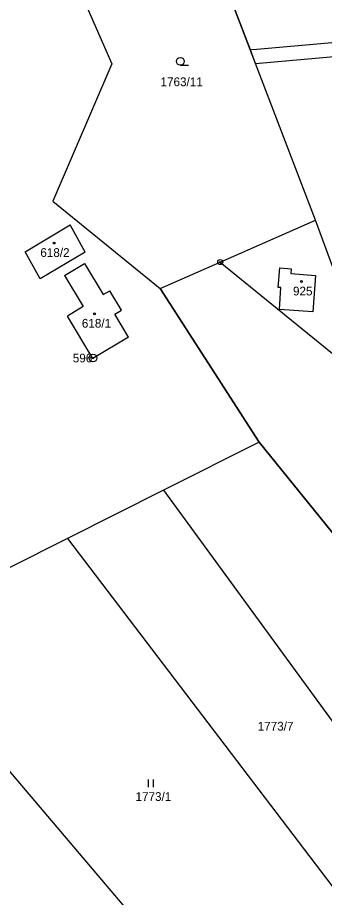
# Model space of a CAD drawing. Extents: x -439246 to -433691, y -1130252 to -1121148.
# Drawn here: x -437371.8 to -437312.2, y -1121730.6 to -1121559.4 of the extents above; entities that cross this region are included whole.
import ezdxf

# ---------------------------------------------------------------- set-up
doc = ezdxf.new("R2010")
doc.units = 0
for name, color, linetype in [('Vrstva 1', 7, 'Continuous'), ('Vrstva 17', 7, 'Continuous'), ('Vrstva 18', 7, 'Continuous'), ('Vrstva 19', 7, 'Continuous'), ('Vrstva 24', 7, 'Continuous'), ('Vrstva 25', 7, 'Continuous'), ('Vrstva 3', 7, 'Continuous'), ('Vrstva 37', 7, 'Continuous'), ('Vrstva 52', 7, 'Continuous'), ('Vrstva 6', 7, 'Continuous')]:
    doc.layers.add(name, color=color, linetype=linetype)

msp = doc.modelspace()

# ---------------------------------------------------------------- linework, layer by layer
at = {"layer": 'Vrstva 1'}
for p, q in [((-437324.84, -1121642), (-437343.47, -1121651.35)), ((-437343.47, -1121651.35), (-437362.16, -1121660.73)), ((-437343.47, -1121651.35), (-437286.85, -1121729.03))]:
    msp.add_line(p, q, dxfattribs=at)
for points in [[(-437325.59, -1121568.28), (-437338.45, -1121534.57)], [(-437362.16, -1121548.64), (-437353.5, -1121568.37)], [(-437353.5, -1121568.37), (-437364.98, -1121595.1)], [(-437313.95, -1121598.79), (-437325.59, -1121568.28)], [(-437364.98, -1121595.1), (-437344.12, -1121612.1)], [(-437332.43, -1121606.94), (-437313.95, -1121598.79)], [(-437309.16, -1121611.65), (-437313.95, -1121598.79)], [(-437370.38, -1121604.94), (-437361.63, -1121599.72)], [(-437358.71, -1121604.99), (-437361.63, -1121599.72)], [(-437367.46, -1121610.21), (-437370.38, -1121604.94)], [(-437358.71, -1121604.99), (-437367.46, -1121610.21)], [(-437362.7, -1121609.55), (-437358.84, -1121607.24)], [(-437358.84, -1121607.24), (-437355.22, -1121613.28)], [(-437344.12, -1121612.1), (-437332.43, -1121606.94)], [(-437332.43, -1121606.94), (-437307.52, -1121627.24)], [(-437321.15, -1121611.88), (-437320.88, -1121608.08)], [(-437320.88, -1121608.08), (-437318.64, -1121608.24)], [(-437362.7, -1121609.55), (-437359.07, -1121615.6)], [(-437318.64, -1121608.24), (-437318.71, -1121609.19)], [(-437318.71, -1121609.19), (-437313.92, -1121609.56)], [(-437313.92, -1121609.56), (-437314.41, -1121616.65)], [(-437355.22, -1121613.28), (-437353.93, -1121612.51)], [(-437351.64, -1121616.32), (-437353.93, -1121612.51)], [(-437344.12, -1121612.1), (-437324.84, -1121642)], [(-437320.65, -1121611.91), (-437321.15, -1121611.88)], [(-437320.95, -1121616.2), (-437320.65, -1121611.91)], [(-437359.07, -1121615.6), (-437362.16, -1121617.45)], [(-437352.93, -1121617.09), (-437351.64, -1121616.32)], [(-437314.41, -1121616.65), (-437320.95, -1121616.2)], [(-437357.22, -1121625.68), (-437362.16, -1121617.45)], [(-437350.25, -1121621.58), (-437352.93, -1121617.09)], [(-437350.25, -1121621.58), (-437357.22, -1121625.68)], [(-437324.84, -1121642), (-437307.53, -1121663.48)], [(-437362.16, -1121660.73), (-437396.87, -1121678.16)], [(-437362.16, -1121660.73), (-437299.73, -1121742.8)], [(-437388.52, -1121688.31), (-437326.21, -1121761.7)]]:
    msp.add_lwpolyline(points, dxfattribs=at)
at = {"layer": 'Vrstva 24'}
for centre, radius in [((-437332.43, -1121606.94), 0.5), ((-437332.43, -1121606.94), 0.1), ((-437357.18, -1121625.61), 0.75), ((-437357.18, -1121625.61), 0.1)]:
    msp.add_circle(centre, radius, dxfattribs=at)
at = {"layer": 'Vrstva 25'}
for p, q in [((-437340.2, -1121568.63), (-437338.6, -1121568.63)), ((-437346.4, -1121709.1), (-437346.4, -1121707.6)), ((-437345.4, -1121709.1), (-437345.4, -1121707.6))]:
    msp.add_line(p, q, dxfattribs=at)
for centre, radius in [((-437340.2, -1121567.88), 0.75), ((-437364.74, -1121603.24), 0.175), ((-437316.66, -1121610.73), 0.175), ((-437356.9, -1121617), 0.175)]:
    msp.add_circle(centre, radius, dxfattribs=at)
at = {"layer": 'Vrstva 3'}
for points in [[(-437370.38, -1121604.94), (-437361.63, -1121599.72)], [(-437358.71, -1121604.99), (-437361.63, -1121599.72)], [(-437367.46, -1121610.21), (-437370.38, -1121604.94)], [(-437358.71, -1121604.99), (-437367.46, -1121610.21)], [(-437362.7, -1121609.55), (-437358.84, -1121607.24)], [(-437358.84, -1121607.24), (-437355.22, -1121613.28)], [(-437321.15, -1121611.88), (-437320.88, -1121608.08)], [(-437320.88, -1121608.08), (-437318.64, -1121608.24)], [(-437362.7, -1121609.55), (-437359.07, -1121615.6)], [(-437318.64, -1121608.24), (-437318.71, -1121609.19)], [(-437318.71, -1121609.19), (-437313.92, -1121609.56)], [(-437313.92, -1121609.56), (-437314.41, -1121616.65)], [(-437355.22, -1121613.28), (-437353.93, -1121612.51)], [(-437351.64, -1121616.32), (-437353.93, -1121612.51)], [(-437320.65, -1121611.91), (-437321.15, -1121611.88)], [(-437320.95, -1121616.2), (-437320.65, -1121611.91)], [(-437359.07, -1121615.6), (-437362.16, -1121617.45)], [(-437352.93, -1121617.09), (-437351.64, -1121616.32)], [(-437314.41, -1121616.65), (-437320.95, -1121616.2)], [(-437357.22, -1121625.68), (-437362.16, -1121617.45)], [(-437350.25, -1121621.58), (-437352.93, -1121617.09)], [(-437350.25, -1121621.58), (-437357.22, -1121625.68)]]:
    msp.add_lwpolyline(points, dxfattribs=at)
at = {"layer": 'Vrstva 37'}
for centre in [(-437364.74, -1121603.24), (-437316.66, -1121610.73), (-437356.9, -1121617)]:
    msp.add_circle(centre, 0.175, dxfattribs=at)
at = {"layer": 'Vrstva 52'}
for points in [[(-437326.58, -1121565.67), (-437338.45, -1121534.57), (-437355.4, -1121520.16), (-437370.76, -1121528), (-437388.36, -1121535.88), (-437390.02, -1121538.39), (-437404.96, -1121557.31), (-437437.3, -1121605.08), (-437451.93, -1121615.16), (-437496.47, -1121646.77)], [(-437157.5, -1121611.69), (-437120.87, -1121593.94), (-437107.35, -1121587.38), (-437122.72, -1121556.63), (-437134.75, -1121532.36), (-437201.22, -1121548.01), (-437202.49, -1121548.86), (-437233.78, -1121556.51), (-437236.7, -1121557.22), (-437239.17, -1121557.82), (-437239.85, -1121557.99), (-437325.32, -1121565.56), (-437326.58, -1121565.67)], [(-437324.63, -1121763.56), (-437299.73, -1121742.8), (-437293.85, -1121737.9), (-437286.85, -1121729.03), (-437274.8, -1121713.76), (-437307.53, -1121663.48), (-437324.84, -1121642), (-437344.12, -1121612.1), (-437332.43, -1121606.94), (-437313.95, -1121598.79), (-437325.59, -1121568.28), (-437326.58, -1121565.67)]]:
    msp.add_lwpolyline(points, dxfattribs=at)
at = {"layer": 'Vrstva 6'}
msp.add_lwpolyline([(-437325.59, -1121568.28), (-437235.24, -1121560.27)], dxfattribs=at)

# ---------------------------------------------------------------- texts
at = {"layer": 'Vrstva 17'}
msp.add_text('596', height=1.7, dxfattribs=at).set_placement((-437361.11, -1121626.46))
at = {"layer": 'Vrstva 18'}
for s, p in [('1763/11', (-437344.05, -1121572.71)), ('1773/7', (-437325.16, -1121698.11)), ('1773/1', (-437348.91, -1121711.8))]:
    msp.add_text(s, height=1.7, dxfattribs=at).set_placement(p)
at = {"layer": 'Vrstva 19'}
for s, p in [('618/2', (-437367.42, -1121605.94)), ('925', (-437318.3, -1121613.43)), ('618/1', (-437359.35, -1121619.7))]:
    msp.add_text(s, height=1.7, dxfattribs=at).set_placement(p)

doc.saveas('drawing.dxf')
